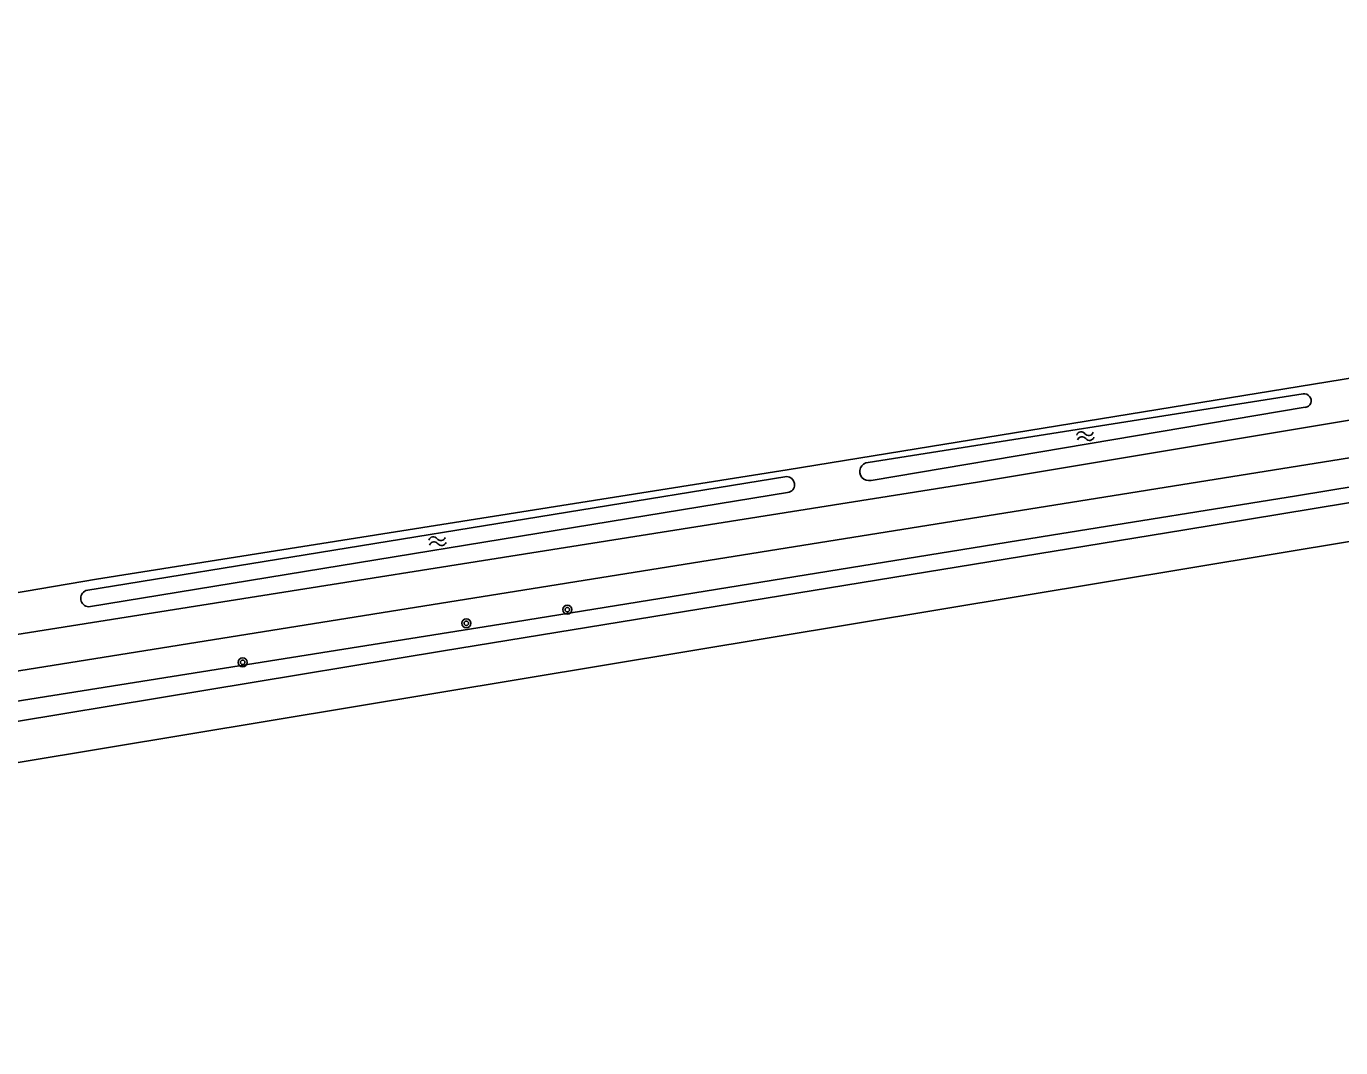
# Model space of a CAD drawing. Extents: x 134297 to 137000, y 403500 to 406000.
# Drawn here: x 135228.3 to 135346.8, y 403677.8 to 403769.8 of the extents above; entities that cross this region are included whole.
import ezdxf

# ---------------------------------------------------------------- set-up
doc = ezdxf.new("R2010")
doc.units = 0
for name, color, linetype in [('gg-afsc-draadraster', 7, 'Continuous'), ('gg-afsc-lijn draadraster', 7, 'Continuous'), ('gg-knt-bronhoudergrens', 7, 'Continuous'), ('gg-knt-onverhard', 7, 'Continuous'), ('gg-kntw-bovenkant insteek waterloop', 7, 'Continuous'), ('gt-symb-boom', 7, 'Continuous'), ('gt-symb-watersymbool', 7, 'Continuous')]:
    doc.layers.add(name, color=color, linetype=linetype)

# ---------------------------------------------------------------- blocks, each defined once
blk = doc.blocks.new('gt0-WA')
at = {"layer": 'gt-symb-watersymbool'}
for centre, start, end in [((-0.32, 0.02), 28.0725, 151.9275), ((0.43, 0.42), 208.0725, 331.9275), ((-0.32, -0.43), 28.0725, 151.9275), ((0.43, -0.03), 208.0725, 331.9275)]:
    blk.add_arc(centre, 0.425, start, end, dxfattribs=at)
blk = doc.blocks.new('gt0-BOOM')
at = {"layer": 'gt-symb-boom'}
for radius in [0.4, 0.2]:
    blk.add_circle((0, 0), radius, dxfattribs=at)

msp = doc.modelspace()

# ---------------------------------------------------------------- linework, layer by layer
at = {"layer": 'gg-afsc-draadraster'}
msp.add_line((135234.67, 403719.99), (135182.67, 403711.05), dxfattribs=at)
at = {"layer": 'gg-afsc-lijn draadraster'}
msp.add_line((135234.67, 403719.99), (135182.67, 403711.05), dxfattribs=at)
at = {"layer": 'gg-knt-bronhoudergrens'}
for points in [[(135543.03, 403769.79), (135491.99, 403761.59), (135296.91, 403729.83), (135234.67, 403719.99)], [(135547.31, 403759.4), (135549.7, 403759.67), (135550, 403756.35), (135547.88, 403756.12), (135482.62, 403744.53), (135508.94, 403596.55), (135502.35, 403595.4), (135477.8, 403742.66), (135476.25, 403744.73), (135220.16, 403702.23), (135218.15, 403705.42)]]:
    msp.add_lwpolyline(points, dxfattribs=at)
at = {"layer": 'gg-knt-onverhard'}
for points in [[(135171.32, 403705.85), (135209.46, 403712.13), (135314.07, 403728.71), (135449.46, 403751.26), (135484.12, 403757.93), (135546.15, 403766.73)], [(135546.95, 403761.66), (135482.2, 403753.52), (135434.85, 403744.89), (135171.53, 403702.73)]]:
    msp.add_lwpolyline(points, dxfattribs=at)
at = {"layer": 'gg-kntw-bovenkant insteek waterloop'}
for p, q in [((135304.22, 403730.5), (135343.41, 403736.67)), ((135343.6, 403735.46), (135304.47, 403728.88)), ((135233.71, 403718.95), (135296.88, 403729.22)), ((135297.11, 403727.82), (135233.95, 403717.49))]:
    msp.add_line(p, q, dxfattribs=at)
for points in [[(135217.88, 403707.45), (135272.43, 403716.13), (135320.72, 403723.95), (135342.8, 403727.48), (135378.9, 403733.43), (135479.5, 403749.66)], [(135218.15, 403705.42), (135223.08, 403706.42), (135265.95, 403713.51), (135332.56, 403724.38), (135403.59, 403736.1), (135442.55, 403742.24), (135479.66, 403748.66)]]:
    msp.add_lwpolyline(points, dxfattribs=at)
for centre, radius, start, end in [((135343.52, 403736.06), 0.615, 278.224, 99.7358), ((135304.27, 403729.68), 0.825, 93.6652, 284.2728), ((135296.86, 403728.49), 0.723, 289.9546, 88.5192), ((135234, 403718.25), 0.758, 111.773, 266.6677)]:
    msp.add_arc(centre, radius, start, end, dxfattribs=at)

# ---------------------------------------------------------------- block references
at = {"layer": 'gt-symb-boom'}
for p in [(135277.1, 403717.23), (135268, 403716), (135247.84, 403712.48)]:
    msp.add_blockref('gt0-BOOM', p, dxfattribs=at)
at = {"layer": 'gt-symb-watersymbool'}
for p, rotation in [((135323.73, 403732.86), 9.556527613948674), ((135265.45, 403723.4), -170.73547601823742)]:
    msp.add_blockref('gt0-WA', p, dxfattribs=dict(at, rotation=rotation))

doc.saveas('drawing.dxf')
